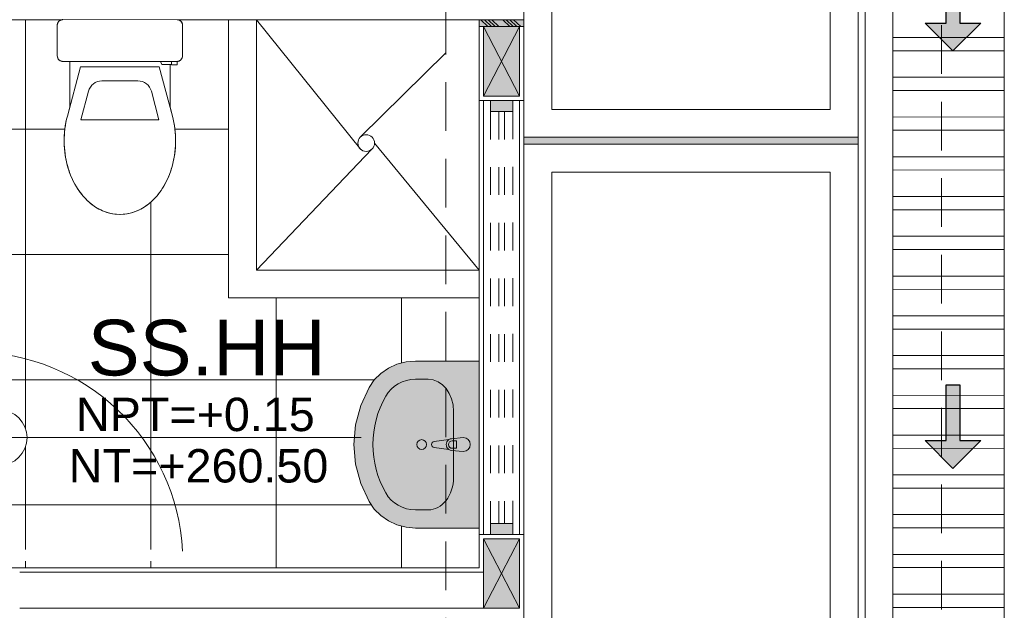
# Model space of a CAD drawing. Header units: millimetres. Extents: x -8931983 to 9630244, y 4 to 18563053.
# Tile 262 of 329: x 349154.7 to 349158.24, y 9282007.97 to 9282010.09. Entities that reach past the tile are written whole.
import ezdxf

# ---------------------------------------------------------------- set-up
doc = ezdxf.new("R2010")
doc.units = ezdxf.units.MM
doc.set_wipeout_variables(frame=1)
for name, pattern in [('01 nivel$0$HIDDEN2', [0.1875, 0.125, -0.0625]), ('CONTINUA', [0]), ('DASHED2', [0.375, 0.25, -0.125])]:
    doc.linetypes.add(name, pattern=pattern)
for name, color, linetype, lineweight in [('.', 7, 'Continuous', 0), ('013MobiliarioBaño', 151, 'Continuous', 13), ('0_ CUNETAS', 151, 'Continuous', 5), ('0_APATAROS SANITARIOS', 40, 'Continuous', 5), ('0_PROYECCIONES 1', 1, 'DASHED2', 0), ('0_VANOS', 30, 'Continuous', 9), ('COLUMNETAS TOP', 253, 'Continuous', 0), ('CUNETAS', 5, 'Continuous', 0), ('G-ANNO-DIMS', 7, 'Continuous', 5), ('JUNTAS DE DILATACIÓN', 160, 'CONTINUA', 9), ('MURO', 133, 'Continuous', 15), ('SGE Arq-Linea fina', 255, 'Continuous', 0), ('TARRAJEO', 32, 'Continuous', 0), ('TEXTO AMBIENTES', 7, 'Continuous', 30), ('vereda', 254, 'Continuous', 5)]:
    doc.layers.add(name, color=color, linetype=linetype, lineweight=lineweight)
doc.layers.add('0_TEXTURA PISOS', color=252, linetype='Continuous', lineweight=0, true_color=0x8c8c8c)
doc.styles.add('Arial_1', font='arial.ttf', dxfattribs={"height": 0.15})

# ---------------------------------------------------------------- blocks, each defined once
blk = doc.blocks.new('*U3833')
at = {"layer": '.', "lineweight": 30}
h = blk.add_hatch(color=1, dxfattribs=at)
h.dxf.hatch_style = 1
h.paths.add_polyline_path([(-0.0249999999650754, -0.0500000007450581), (-0.0999999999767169, -0.0500000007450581), (0, -0.150000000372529), (0.1000000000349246, -0.0500000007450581), (0.0250000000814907, -0.0500000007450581), (0.0250000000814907, 0.1499999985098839), (-0.0249999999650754, 0.1499999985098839)])
at = {"layer": '0_ CUNETAS', "color": 1, "lineweight": 30}
blk.add_lwpolyline([(-0.099999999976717, -0.0500000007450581), (-0.0249999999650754, -0.0500000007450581), (-0.0249999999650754, 0.1499999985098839), (0.0250000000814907, 0.1499999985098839), (0.0250000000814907, -0.0500000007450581), (0.1000000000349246, -0.0500000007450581), (0, -0.150000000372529)], close=True, dxfattribs=at)
blk = doc.blocks.new('*U3824')
at = {"layer": '0_ CUNETAS', "color": 0, "linetype": 'ByBlock', "lineweight": -2, "transparency": 16777216}
for p in [(1.3e-15, 21), (1.2e-15, 19.5)]:
    blk.add_blockref('*U3833', p, dxfattribs=at)
blk = doc.blocks.new('red drenaje')
at = {"layer": '0_ CUNETAS', "lineweight": 0}
h = blk.add_hatch(dxfattribs=at)
h.set_pattern_fill('ANSI32', color=256, scale=0.015, angle=135)
h.set_pattern_definition([(180, (7.304970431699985, 111.0331056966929), (0, -0.142875), []), (180, (7.257345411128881, 111.080730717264), (0, -0.142875), [])])
h.paths.add_polyline_path([(7.204970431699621, 110.9230318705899), (6.804970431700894, 110.9230318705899), (6.804970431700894, 73.49303185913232), (7.204970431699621, 73.49303185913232)])
for p, q in [((6.704970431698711, 111.0230318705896), (6.70497043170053, 73.49303185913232, -8.3450686e-09)), ((6.804970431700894, 110.9230318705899), (6.804970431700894, 73.90310567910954)), ((7.204970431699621, 110.9230318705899), (7.204970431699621, 73.90310567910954))]:
    blk.add_line(p, q, dxfattribs=at)
blk.add_lwpolyline([(6.804970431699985, 110.9230318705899), (7.204970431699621, 110.9230318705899), (7.204970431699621, 73.49303185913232), (6.804970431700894, 73.49303185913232), (6.804970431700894, 110.9230318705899)], dxfattribs=at)
blk.add_blockref('*U3824', (7.020700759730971, 71.13073732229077), dxfattribs=at)
blk = doc.blocks.new('C-4-flat-1-flat-1')
at = {"lineweight": 0}
blk.add_wipeout([(-0.43628214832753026, -0.4729520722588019), (-0.4363811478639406, -0.0629520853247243), (-0.4362609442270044, -0.060757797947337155), (-0.4357956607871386, -0.058143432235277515), (-0.43541534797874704, -0.05667769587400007), (-0.4343496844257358, -0.0541647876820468), (-0.4336601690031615, -0.052875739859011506), (-0.431631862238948, -0.05000833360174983), (-0.43052669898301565, -0.048808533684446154), (-0.4295311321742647, -0.04787814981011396), (-0.4275657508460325, -0.0463670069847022), (-0.42586503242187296, -0.04533885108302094), (-0.42476948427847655, -0.044791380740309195), (-0.42285110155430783, -0.044022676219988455), (-0.4205272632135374, -0.04338173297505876), (-0.41638597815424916, -0.04294725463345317), (-0.30638598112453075, -0.04292069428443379), (-0.3051001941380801, -0.04296175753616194), (-0.3032864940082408, -0.04316156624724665), (-0.3012231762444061, -0.043597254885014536), (-0.29925233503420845, -0.04423433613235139), (-0.2975451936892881, -0.04497840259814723), (-0.2955900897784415, -0.04608166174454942), (-0.29405094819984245, -0.047173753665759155), (-0.292675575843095, -0.04835507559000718), (-0.29171337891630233, -0.04932449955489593), (-0.2905299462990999, -0.050724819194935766), (-0.28954541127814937, -0.05212449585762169), (-0.2890509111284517, -0.0529375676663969), (-0.2879564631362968, -0.055140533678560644), (-0.28743738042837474, -0.0565071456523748), (-0.2870195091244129, -0.05790802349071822), (-0.2865118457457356, -0.060637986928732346), (-0.2863751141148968, -0.08791586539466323), (-0.12195374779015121, -0.08787616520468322), (-0.11705966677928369, -0.08656604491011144), (-0.10590800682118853, -0.08358080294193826), (-0.09557122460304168, -0.08081369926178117), (-0.08624783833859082, -0.07835112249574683), (-0.07438328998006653, -0.07557322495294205), (-0.062352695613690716, -0.07320060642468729), (-0.04838376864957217, -0.07099474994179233), (-0.04125851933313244, -0.07008577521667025), (-0.023101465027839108, -0.06846964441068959), (-0.012396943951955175, -0.06796168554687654), (-0.004792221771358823, -0.06780211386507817), (0.009015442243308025, -0.06793906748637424), (0.016149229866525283, -0.06822559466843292), (0.023826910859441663, -0.06869869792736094), (0.03891084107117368, -0.07013299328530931), (0.04617154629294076, -0.07106214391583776), (0.0612078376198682, -0.07348663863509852), (0.06957008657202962, -0.07513125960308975), (0.0836711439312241, -0.0783946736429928), (0.09481034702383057, -0.08141794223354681), (0.1018432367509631, -0.08354416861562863), (0.11003148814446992, -0.08626682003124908), (0.11603840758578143, -0.08843650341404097), (0.13488710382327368, -0.09623510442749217), (0.16399015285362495, -0.11147084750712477), (0.17588374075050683, -0.11904348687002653), (0.19005486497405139, -0.12944593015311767), (0.20163336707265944, -0.13923189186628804), (0.2135162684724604, -0.15070705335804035), (0.22422333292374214, -0.16280505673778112), (0.22427293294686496, -0.16276453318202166), (0.2407425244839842, -0.1864193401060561), (0.24207106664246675, -0.1887637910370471), (0.251172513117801, -0.20711007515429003), (0.2532847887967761, -0.2123656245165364), (0.2597313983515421, -0.23332062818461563), (0.2618929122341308, -0.24449410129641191), (0.2636426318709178, -0.2649477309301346), (0.2636426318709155, -0.2649477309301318), (0.2622135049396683, -0.2889512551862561), (0.2602522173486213, -0.30007065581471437), (0.25471231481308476, -0.31953177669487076), (0.2485066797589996, -0.33445459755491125), (0.24547392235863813, -0.34062660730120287), (0.24078181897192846, -0.349157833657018), (0.23375754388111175, -0.3602085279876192), (0.2242740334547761, -0.3727800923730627), (0.21357281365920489, -0.38488326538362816), (0.19887536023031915, -0.3988786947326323), (0.1858408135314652, -0.4094722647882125), (0.17724328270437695, -0.4156836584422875), (0.15942911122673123, -0.42683035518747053), (0.13496996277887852, -0.43939317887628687), (0.12140261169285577, -0.44516824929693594), (0.09805190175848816, -0.4532997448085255), (0.06300054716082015, -0.461859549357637), (0.02392522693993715, -0.46698305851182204), (-0.0013956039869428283, -0.4679093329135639), (-0.03204271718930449, -0.466559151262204), (-0.05781654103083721, -0.46329188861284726), (-0.0909129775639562, -0.45614631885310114), (-0.1058190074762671, -0.4521637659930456), (-0.1218668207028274, -0.447876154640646), (-0.2753402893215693, -0.4479132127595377), (-0.27533889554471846, -0.4536924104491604), (-0.2740581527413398, -0.4536921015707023), (-0.27405351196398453, -0.472912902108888), (-0.2862821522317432, -0.4729206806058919), (-0.2863232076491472, -0.4742015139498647), (-0.28652283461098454, -0.4760141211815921), (-0.28686760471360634, -0.47772436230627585), (-0.287247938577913, -0.4790606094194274), (-0.2883136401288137, -0.481703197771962), (-0.289003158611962, -0.4829922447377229), (-0.2899542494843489, -0.4844705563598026), (-0.2921366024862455, -0.48705940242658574), (-0.2931849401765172, -0.4880356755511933), (-0.2958803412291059, -0.49000290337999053), (-0.29835498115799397, -0.4912825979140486), (-0.3008815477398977, -0.49217771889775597), (-0.30300033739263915, -0.4926495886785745), (-0.30627732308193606, -0.4929206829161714), (-0.41627731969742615, -0.49294724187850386), (-0.4201091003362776, -0.49257768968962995), (-0.4214401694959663, -0.4922706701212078), (-0.42378604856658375, -0.49148616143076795), (-0.4250035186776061, -0.4909455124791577), (-0.426845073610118, -0.4899303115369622), (-0.4287049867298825, -0.4886212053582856), (-0.4304208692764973, -0.48709279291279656), (-0.4318377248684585, -0.48551800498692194), (-0.4330616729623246, -0.4838306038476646), (-0.43395249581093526, -0.48231521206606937), (-0.43522590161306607, -0.47936084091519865), (-0.4359450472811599, -0.47660380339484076)], dxfattribs=at).dxf.layer = '013MobiliarioBaño'
at = {"layer": '013MobiliarioBaño', "lineweight": 0}
for p, q in [((-0.4363811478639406, -0.0629520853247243), (-0.4362821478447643, -0.4729520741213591)), ((-0.3063859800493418, -0.0429206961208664), (-0.4163859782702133, -0.0429472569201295)), ((-0.2863751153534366, -0.0879158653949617), (-0.2863811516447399, -0.0629158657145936)), ((-0.1219537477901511, -0.0878761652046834), (-0.2863751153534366, -0.0879158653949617)), ((-0.2663657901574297, -0.1265345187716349), (-0.0898622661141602, -0.0792854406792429)), ((-0.0898622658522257, -0.0792854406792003), (-0.1219537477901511, -0.0878761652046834)), ((-0.266331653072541, -0.2679110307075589), (-0.2663657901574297, -0.1265345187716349)), ((-0.1792767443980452, -0.1549817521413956), (-0.0769327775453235, -0.1275848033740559)), ((-0.0768650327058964, -0.4081457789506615), (-0.0769327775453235, -0.1275848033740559)), ((-0.2163316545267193, -0.2678989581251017), (-0.2163472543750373, -0.2032931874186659)), ((-0.266331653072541, -0.2679110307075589), (-0.2662975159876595, -0.4092875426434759)), ((-0.2163316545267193, -0.2678989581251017), (-0.216316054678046, -0.3325047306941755)), ((-0.1792222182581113, -0.3807982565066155), (-0.0768650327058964, -0.4081457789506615)), ((-0.2753474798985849, -0.4181339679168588), (-0.2862965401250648, -0.41333141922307)), ((-0.2753388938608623, -0.4536924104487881), (-0.2753474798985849, -0.4181339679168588)), ((-0.2662975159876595, -0.4092875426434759), (-0.0897711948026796, -0.4564513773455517)), ((-0.2740581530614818, -0.4536921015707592), (-0.2862867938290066, -0.4536950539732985)), ((-0.2753402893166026, -0.4479132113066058), (-0.1218668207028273, -0.447876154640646)), ((-0.2753402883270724, -0.4479132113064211), (-0.1218668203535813, -0.4478761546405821)), ((-0.2753388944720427, -0.4536924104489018), (-0.2753402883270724, -0.4479132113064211)), ((-0.2740581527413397, -0.4536921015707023), (-0.2753388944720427, -0.4536924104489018)), ((-0.2740535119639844, -0.4729129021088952), (-0.2740581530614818, -0.4536921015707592)), ((-0.2740535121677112, -0.4729129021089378), (-0.2740581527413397, -0.4536921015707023)), ((-0.1218668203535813, -0.4478761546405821), (-0.0897711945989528, -0.456451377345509)), ((-0.4162773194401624, -0.4929472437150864), (-0.306277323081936, -0.4929206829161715)), ((-0.286282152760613, -0.4729158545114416), (-0.2740535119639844, -0.4729129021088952)), ((-0.2862821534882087, -0.4729158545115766), (-0.2740535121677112, -0.4729129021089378))]:
    blk.add_line(p, q, dxfattribs=at)
at = {"layer": '013MobiliarioBaño', "lineweight": 0, "flags": 128}
blk.add_lwpolyline([(-0.4163859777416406, -0.042947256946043), (-0.3063859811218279, -0.0429206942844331, -0.0160843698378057), (-0.3051001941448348, -0.0429617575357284, -0.0986962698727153), (-0.2975451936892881, -0.0449784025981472, -0.0824966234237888), (-0.2922186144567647, -0.0487989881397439, -0.0521878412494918), (-0.2896015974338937, -0.0520373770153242, -0.0439883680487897), (-0.2879564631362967, -0.0551405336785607, -0.0365715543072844), (-0.2870195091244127, -0.0579080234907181, -0.0347512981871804), (-0.2865118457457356, -0.0606379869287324, -0.0218207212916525), (-0.2863885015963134, -0.0623784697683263, -0.0067182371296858), (-0.2863811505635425, -0.0629158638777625), (-0.286282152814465, -0.4729158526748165, -0.0160830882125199), (-0.2863232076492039, -0.4742015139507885, -0.0228063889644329), (-0.28652283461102, -0.4760141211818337, -0.0218183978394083), (-0.2868676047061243, -0.4777243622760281, -0.0347540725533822), (-0.287720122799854, -0.4803672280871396, -0.0365716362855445), (-0.2890031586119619, -0.4829922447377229, -0.0439884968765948), (-0.2910314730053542, -0.4858596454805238, -0.0521855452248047), (-0.2940408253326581, -0.4887368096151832, -0.082496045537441), (-0.2998120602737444, -0.4918452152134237, -0.0824837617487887), (-0.3062773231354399, -0.4929206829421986), (-0.4162773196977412, -0.492947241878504, -0.0160821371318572), (-0.4175630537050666, -0.4929061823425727, -0.0986987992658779), (-0.4251182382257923, -0.4908894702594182, -0.0824964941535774), (-0.4304447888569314, -0.4870688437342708, -0.0521851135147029), (-0.4330616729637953, -0.4838306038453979, -0.0439886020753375), (-0.4347068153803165, -0.4807274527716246, -0.0365715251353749), (-0.4356437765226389, -0.4779599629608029, -0.0347517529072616), (-0.436151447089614, -0.4752300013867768, -0.0218210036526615), (-0.4362747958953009, -0.473489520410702, -0.0067191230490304), (-0.4362821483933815, -0.4729520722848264), (-0.4363811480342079, -0.0629520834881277, -0.016084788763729), (-0.4363400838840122, -0.0616662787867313, -0.022803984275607), (-0.4361404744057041, -0.0598538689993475, -0.0218208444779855), (-0.4357956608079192, -0.0581434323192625, -0.0347516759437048), (-0.434943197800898, -0.0555007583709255, -0.0365719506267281), (-0.4336601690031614, -0.0528757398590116, -0.0439887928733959), (-0.4316318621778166, -0.0500083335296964, -0.0521852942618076), (-0.428622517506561, -0.0471311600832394, -0.0824986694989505), (-0.4228511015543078, -0.0440226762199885, -0.0824812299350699), (-0.4163859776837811, -0.0429472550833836)], format="xyb", dxfattribs=at)
at = {"layer": '013MobiliarioBaño', "lineweight": 0}
for points in [[(-0.0898622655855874, -0.0792854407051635, -0.1383247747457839), (0.0979623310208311, -0.0823463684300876, -0.0674308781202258), (0.1696130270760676, -0.1149553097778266, -0.0791594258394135), (0.2242233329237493, -0.1628050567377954, -0.0802437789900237), (0.2532847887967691, -0.2123656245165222, -0.1964005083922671), (0.2512018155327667, -0.3284620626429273, -0.091852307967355), (0.2135728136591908, -0.3848832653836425, -0.0663496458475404), (0.1640656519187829, -0.4241433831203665, -0.0672943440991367), (0.0912710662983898, -0.4552901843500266, -0.132912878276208), (-0.0897711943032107, -0.4564513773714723)], [(-0.0897711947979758, -0.4564513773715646, 0.1383247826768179), (0.0980519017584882, -0.4532997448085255, 0.0674308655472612), (0.1696868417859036, -0.4206562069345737, 0.0791594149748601), (0.2242740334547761, -0.3727800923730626, 0.0802437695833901), (0.2533115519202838, -0.3232054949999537, 0.1964005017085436), (0.2511725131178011, -0.2071100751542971, 0.0918523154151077), (0.2135162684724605, -0.1507070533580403, 0.0663496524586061), (0.1639901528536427, -0.1114708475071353, 0.067294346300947), (0.0911805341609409, -0.0803592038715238, 0.132912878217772), (-0.0898622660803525, -0.0792854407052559)]]:
    blk.add_lwpolyline(points, format="xyb", dxfattribs=at)
for centre, major_axis, ratio, start_param, end_param in [((-0.4163811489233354, -0.0629472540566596), (0.0199589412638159, -0.0012808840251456), 0.9999999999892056, 1.635125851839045, 3.205922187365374), ((-0.3063811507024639, -0.0629206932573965), (0.0199589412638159, -0.0012808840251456), 0.9999999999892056, 0.0643295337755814, 1.635125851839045), ((-0.1663472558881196, -0.2032811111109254), (0.0498973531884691, -0.003202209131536), 0.9999999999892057, 1.896446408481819, 3.205922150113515), ((-0.1663160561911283, -0.3324926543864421), (0.0498973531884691, -0.003202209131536), 0.9999999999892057, -3.07726315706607, -1.767787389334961), ((-0.416282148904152, -0.4729472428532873), (0.0199589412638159, -0.0012808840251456), 0.9999999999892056, -3.077263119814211, -1.506466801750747), ((-0.3062821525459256, -0.4729206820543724), (0.0199589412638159, -0.0012808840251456), 0.9999999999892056, -1.506466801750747, 0.0643295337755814)]:
    blk.add_ellipse(centre, major_axis=major_axis, ratio=ratio, start_param=start_param, end_param=end_param, dxfattribs=at)
blk = doc.blocks.new('Lavabo 22')
at = {"layer": '013MobiliarioBaño', "linetype": 'Continuous', "true_color": 0xffffff}
for points in [[(-0.2999999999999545, 0), (-0.2999999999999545, -0.2290909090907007), (-0.2971051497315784, -0.2628129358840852), (-0.2885131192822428, -0.295457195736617), (-0.2744985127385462, -0.325980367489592), (-0.255509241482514, -0.3534069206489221), (-0.2321522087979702, -0.3768602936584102), (-0.2051739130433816, -0.3955909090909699), (-0.1399820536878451, -0.4255322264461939), (-0.0709614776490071, -0.4438309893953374), (0, -0.4499866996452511), (0.0709614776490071, -0.4438309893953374), (0.1399820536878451, -0.4255322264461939), (0.2051739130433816, -0.3955909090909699), (0.2321522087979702, -0.3768602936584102), (0.255509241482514, -0.3534069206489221), (0.2744985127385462, -0.325980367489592), (0.2885131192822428, -0.295457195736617), (0.2971051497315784, -0.2628129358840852), (0.2999999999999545, -0.2290909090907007), (0.2999999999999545, 0)], [(-0.025000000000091, -0.0573181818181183), (-0.0209999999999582, -0.0992709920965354, 0.1210195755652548), (-0.0177297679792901, -0.1087844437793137), (-0.0110999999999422, -0.1617181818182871, 0.8825662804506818), (0.0110999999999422, -0.1617181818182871), (0.0177297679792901, -0.1087844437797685, 0.1210195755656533), (0.0209999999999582, -0.0992709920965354), (0.025000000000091, -0.0573181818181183, 0.9999999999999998)]]:
    blk.add_hatch(color=7, dxfattribs=at).paths.add_polyline_path(points)
at = {"layer": '013MobiliarioBaño', "linetype": 'Continuous'}
for p, q in [((-0.2999999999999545, 0), (-0.2999999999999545, -0.2290909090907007)), ((0.2999999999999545, 0), (-0.2999999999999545, 0)), ((0.2999999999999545, -0.2290909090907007), (0.2999999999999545, 0)), ((-0.025000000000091, -0.0573181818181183), (-0.0209999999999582, -0.0992709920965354)), ((0.0209999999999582, -0.0992709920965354), (0.025000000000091, -0.0573181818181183)), ((0.1188260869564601, -0.0923181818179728), (-0.1188260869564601, -0.0923181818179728)), ((-0.0135999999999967, -0.0970991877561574), (-0.0135999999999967, -0.0822285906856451)), ((-0.0135999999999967, -0.0822285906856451), (0.0135999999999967, -0.0822285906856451)), ((0.0135999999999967, -0.0822285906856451), (0.0135999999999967, -0.0970991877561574)), ((-0.0177297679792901, -0.1087844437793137), (-0.0110999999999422, -0.1617181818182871)), ((0.0110999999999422, -0.1617181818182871), (0.0177297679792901, -0.1087844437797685)), ((-0.2347826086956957, -0.1832727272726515), (-0.2347826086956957, -0.2290909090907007)), ((0.2347826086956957, -0.1832727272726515), (0.2347826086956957, -0.2290909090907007)), ((-0.2999999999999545, -0.2290909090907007), (-0.2971051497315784, -0.2628129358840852)), ((0.2971051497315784, -0.2628129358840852), (0.2999999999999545, -0.2290909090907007)), ((-0.2971051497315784, -0.2628129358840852), (-0.2885131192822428, -0.295457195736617)), ((0.2885131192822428, -0.295457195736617), (0.2971051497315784, -0.2628129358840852)), ((-0.2885131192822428, -0.295457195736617), (-0.2744985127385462, -0.325980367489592)), ((0.2744985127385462, -0.325980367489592), (0.2885131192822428, -0.295457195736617)), ((-0.2744985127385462, -0.325980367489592), (-0.255509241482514, -0.3534069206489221)), ((-0.255509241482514, -0.3534069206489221), (-0.2321522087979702, -0.3768602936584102)), ((0.2321522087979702, -0.3768602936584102), (0.255509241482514, -0.3534069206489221)), ((0.255509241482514, -0.3534069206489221), (0.2744985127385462, -0.325980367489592)), ((-0.2321522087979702, -0.3768602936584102), (-0.2051739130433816, -0.3955909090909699)), ((0.2051739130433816, -0.3955909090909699), (0.2321522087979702, -0.3768602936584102)), ((-0.2051739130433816, -0.3955909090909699), (-0.1399820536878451, -0.4255322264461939)), ((0.1399820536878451, -0.4255322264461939), (0.2051739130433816, -0.3955909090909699)), ((-0.1399820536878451, -0.4255322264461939), (-0.0709614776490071, -0.4438309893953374)), ((-0.0709614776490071, -0.4438309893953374), (0, -0.4499866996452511)), ((0, -0.4499866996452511), (0.0709614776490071, -0.4438309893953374)), ((0.0709614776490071, -0.4438309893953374), (0.1399820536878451, -0.4255322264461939))]:
    blk.add_line(p, q, dxfattribs=at)
blk.add_circle((0, -0.2071350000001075), 0.0175, dxfattribs=at)
for centre, radius, start, end in [((0, -0.0573181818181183), 0.025, 0, 180), ((0, -0.0973710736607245), 0.0210857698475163, 185.1696071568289, 212.7710253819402), ((0, -0.0970991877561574), 0.0136, 180, 0), ((0, -0.0973710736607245), 0.0210857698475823, 327.2289746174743, 354.8303928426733), ((0, -0.0973710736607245), 0.0210857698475, 212.7710253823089, 327.2289746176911), ((0, -0.1603279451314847), 0.0111867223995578, 187.1389247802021, 352.8610752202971)]:
    blk.add_arc(centre, radius, start, end, dxfattribs=at)
for centre, major_axis, ratio, start_param, end_param in [((-0.118695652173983, -0.1832727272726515), (0.1160659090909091, 0), 0.7836456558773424, 1.570796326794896, 3.141592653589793), ((0.118695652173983, -0.1832727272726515), (0.1160659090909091, 0), 0.7836456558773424, 0, 1.570796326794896), ((-0.1188521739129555, -0.2290909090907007), (0, 0.1211999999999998), 0.9565217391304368, 1.570796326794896, 2.644617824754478), ((0.1188521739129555, -0.2290909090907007), (0, 0.1211999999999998), 0.9565217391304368, 3.638567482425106, 4.712388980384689), ((0, 0), (0, 0.3818181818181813), 0.9565217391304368, 2.644617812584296, 3.638567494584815)]:
    blk.add_ellipse(centre, major_axis=major_axis, ratio=ratio, start_param=start_param, end_param=end_param, dxfattribs=at)
blk = doc.blocks.new('columnas 2do bloque')
at = {"layer": 'TARRAJEO', "elevation": 9.119958e-10}
blk.add_lwpolyline([(-0.279999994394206, -17.73000000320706), (-0.2799999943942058, -17.30000000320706), (5.6057942e-09, -17.30000000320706), (5.605794e-09, -17.73000000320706)], close=True, dxfattribs=at)
blk = doc.blocks.new('*U1052')
at = {"linetype": 'Continuous', "true_color": 0xbebebe}
for points in [[(3032.131410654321, 1351.188780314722), (3032.131410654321, 1351.268780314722), (3032.171410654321, 1351.268780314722), (3032.171410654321, 1351.188780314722)], [(3033.651410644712, 1351.188780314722), (3033.651410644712, 1351.268780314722), (3033.691410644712, 1351.268780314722), (3033.691410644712, 1351.188780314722)]]:
    blk.add_hatch(color=9, dxfattribs=at).paths.add_polyline_path(points)
at = {"layer": '0_VANOS', "linetype": 'Continuous'}
for p, q in [((3032.131410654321, 1351.268780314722), (3032.171410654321, 1351.268780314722)), ((3032.131410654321, 1351.268780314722), (3032.131410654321, 1351.188780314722)), ((3032.171410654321, 1351.268780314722), (3032.171410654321, 1351.188780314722)), ((3033.651410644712, 1351.188780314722), (3033.651410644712, 1351.268780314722)), ((3033.651410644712, 1351.268780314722), (3033.691410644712, 1351.268780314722)), ((3033.691410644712, 1351.268780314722), (3033.691410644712, 1351.188780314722)), ((3032.171410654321, 1351.188780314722), (3032.131410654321, 1351.188780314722)), ((3033.691410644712, 1351.188780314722), (3033.651410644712, 1351.188780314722))]:
    blk.add_line(p, q, dxfattribs=at)
at = {"layer": '0_VANOS', "linetype": '01 nivel$0$HIDDEN2', "ltscale": 0.5}
for p, q in [((3032.170780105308, 1351.268780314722), (3033.6507800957, 1351.268780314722)), ((3032.171410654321, 1351.238780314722), (3033.651410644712, 1351.238780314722)), ((3032.171410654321, 1351.218780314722), (3033.651410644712, 1351.218780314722)), ((3032.171410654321, 1351.188780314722), (3033.651410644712, 1351.188780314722))]:
    blk.add_line(p, q, dxfattribs=at)
at = {"layer": '0_VANOS', "linetype": '01 nivel$0$HIDDEN2'}
blk.add_line((3033.651410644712, 1351.268780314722), (3033.691410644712, 1351.268780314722), dxfattribs=at)
blk = doc.blocks.new('*U995')
at = {"lineweight": 0}
for points in [[(0, -0.04999999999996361), (0.040000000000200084, -0.04999999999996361), (0.040000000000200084, 0.010000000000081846), (0.025000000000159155, 0.010000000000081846), (0.025000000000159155, 0.050000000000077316), (0, 0.050000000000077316)], [(0.8000000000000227, -0.050000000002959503), (0.7599999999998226, -0.050000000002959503), (0.7599999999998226, 0.009999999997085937), (0.7749999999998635, 0.009999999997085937), (0.7749999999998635, 0.04999999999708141), (0.8000000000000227, 0.04999999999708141)]]:
    blk.add_wipeout(points, dxfattribs=at)
blk.add_wipeout([(0.024999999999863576, 0.049999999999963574), (0.025000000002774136, 0.8000000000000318), (0.06500000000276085, 0.8000000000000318), (0.06499999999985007, 0.049999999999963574)], dxfattribs=at)
blk.add_arc((0.0219512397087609, 0.0479251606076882), 0.7530516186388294, 0.1578639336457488, 87.08142791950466, dxfattribs=at)
blk = doc.blocks.new('Cotas de elevación - M_Cota de elevación - Destino rellenado-517392-Nivel 1')
at = {"layer": 'G-ANNO-DIMS'}
for p, q in [((0, -0.0015), (0, 0.0015)), ((-0.0015, 0), (0.013, 0))]:
    blk.add_line(p, q, dxfattribs=at)
blk.add_circle((0, 0), 0.001, dxfattribs=at)
blk = doc.blocks.new('BLOQUE EDF 07 PG')
at = {"layer": '.', "true_color": 0xadddf7, "transparency": 33554572}
h = blk.add_hatch(color=141, dxfattribs=at)
h.dxf.hatch_style = 1
h.paths.add_polyline_path([(-0.1599999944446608, -17.73000000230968), (-0.1599999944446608, -17.75500000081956), (5.5879354e-09, -17.75500000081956), (5.5879354e-09, -17.73000000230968)])
at = {"layer": '0_TEXTURA PISOS'}
h = blk.add_hatch(dxfattribs=at)
h.set_pattern_fill('_USER', color=256, scale=0.45, angle=180, style=0, double=1, pattern_type=0)
h.set_pattern_definition([(180, (-2.075000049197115, -19.69999999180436), (-1e-16, -0.45), []), (270, (-2.075000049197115, -19.69999999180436), (0.45, -1e-16), [])])
edge = h.paths.add_edge_path()
edge.add_line((-1.630217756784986, -18.04432846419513), (-1.630178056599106, -17.87990710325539))
edge.add_line((-1.630178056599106, -17.87990710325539), (-1.657314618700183, -17.87990055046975))
edge.add_ellipse((-1.655173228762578, -17.8599010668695), major_axis=(0.0141421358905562, 0.0141421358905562), ratio=0.9999999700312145, start_angle=210.4850754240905, end_angle=218.4462667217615)
edge.add_ellipse((-1.655173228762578, -17.8599010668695), major_axis=(0.0141421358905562, 0.0141421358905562), ratio=0.9999999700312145, start_angle=195.0558263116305, end_angle=206.2962432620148)
edge.add_line((-1.666331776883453, -17.87662893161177), (-1.667369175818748, -17.87575221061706))
edge.add_ellipse((-1.655173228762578, -17.8599010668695), major_axis=(0.0141421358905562, 0.0141421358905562), ratio=0.9999999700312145, start_angle=182.1713106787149, end_angle=187.4254755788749, ccw=False)
edge.add_ellipse((-1.655173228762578, -17.8599010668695), major_axis=(0.0141421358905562, 0.0141421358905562), ratio=0.9999999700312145, start_angle=143.9013098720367, end_angle=173.0617791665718)
edge.add_line((-1.670920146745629, -17.87223130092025), (-1.673172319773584, -17.86905719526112))
edge.add_ellipse((-1.655173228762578, -17.8599010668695), major_axis=(0.0141421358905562, 0.0141421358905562), ratio=0.9999999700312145, start_angle=143.9013098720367, end_angle=173.0617791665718)
edge.add_line((-1.67356418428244, -17.8677076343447), (-1.674288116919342, -17.86604668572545))
edge.add_line((-1.674288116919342, -17.86604668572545), (-1.675099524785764, -17.86220405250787))
edge.add_line((-1.675099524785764, -17.86220405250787), (-1.67517322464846, -17.85989633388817))
edge.add_ellipse((-1.655173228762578, -17.8599010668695), major_axis=(0.0141421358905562, 0.0141421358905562), ratio=0.9999999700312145, start_angle=134.9861688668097, end_angle=143.9013098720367, ccw=False)
edge.add_line((-1.675173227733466, -17.85989625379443), (-1.675146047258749, -17.74732797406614))
edge.add_line((-1.675146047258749, -17.74732797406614), (-1.673646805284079, -17.74189224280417))
edge.add_line((-1.673646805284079, -17.74189224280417), (-1.671130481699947, -17.73772988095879))
edge.add_line((-1.671130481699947, -17.73772988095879), (-1.668578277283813, -17.73499886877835))
edge.add_line((-1.668578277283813, -17.73499886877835), (-1.664713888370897, -17.73226532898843))
edge.add_line((-1.664713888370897, -17.73226532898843), (-1.659372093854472, -17.73000000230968))
edge.add_line((-1.659372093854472, -17.73000000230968), (-1.915000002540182, -17.73000000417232))
edge.add_line((-1.915000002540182, -17.73000000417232), (-1.915000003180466, -18.8999999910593))
edge.add_line((-1.915000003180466, -18.8999999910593), (-1.97496974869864, -18.8999999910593))
edge.add_line((-1.97496974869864, -18.8999999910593), (-1.97496974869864, -18.92499999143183))
edge.add_arc((-1.977044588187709, -19.67804875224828), 0.7530516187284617, 36.329207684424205, 89.84213605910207, ccw=False)
edge.add_line((-1.370366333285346, -19.23192294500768), (-0.6078344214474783, -19.23192294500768))
edge.add_line((-0.6078344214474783, -19.23192294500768), (-0.6038318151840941, -19.18577532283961))
edge.add_line((-0.6038318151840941, -19.18577532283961), (-0.5855339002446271, -19.11675452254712))
edge.add_line((-0.5855339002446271, -19.11675452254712), (-0.5555933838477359, -19.05156229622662))
edge.add_line((-0.5555933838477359, -19.05156229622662), (-0.5368630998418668, -19.02458376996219))
edge.add_line((-0.5368630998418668, -19.02458376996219), (-0.5134100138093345, -19.00122644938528))
edge.add_line((-0.5134100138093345, -19.00122644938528), (-0.48598369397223, -18.98223683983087))
edge.add_line((-0.48598369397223, -18.98223683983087), (-0.4554606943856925, -18.96822185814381))
edge.add_line((-0.4554606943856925, -18.96822185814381), (-0.4228165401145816, -18.95962942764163))
edge.add_line((-0.4228165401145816, -18.95962942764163), (-0.3890945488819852, -18.95673416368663))
edge.add_line((-0.3890945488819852, -18.95673416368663), (-0.2799999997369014, -18.95673282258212))
edge.add_line((-0.2799999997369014, -18.95673282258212), (-0.2799999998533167, -18.72999999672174))
edge.add_line((-0.2799999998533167, -18.72999999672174), (-1.05999999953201, -18.72999999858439))
edge.add_line((-1.05999999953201, -18.72999999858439), (-1.060000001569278, -17.72999999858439))
edge.add_line((-1.060000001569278, -17.72999999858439), (-1.242782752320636, -17.73000000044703))
edge.add_line((-1.242782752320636, -17.73000000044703), (-1.238733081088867, -17.73105631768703))
edge.add_line((-1.238733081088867, -17.73105631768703), (-1.235070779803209, -17.73263485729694))
edge.add_line((-1.235070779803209, -17.73263485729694), (-1.231692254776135, -17.73508545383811))
edge.add_line((-1.231692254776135, -17.73508545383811), (-1.228728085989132, -17.73841319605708))
edge.add_line((-1.228728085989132, -17.73841319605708), (-1.226809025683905, -17.74189433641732))
edge.add_line((-1.226809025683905, -17.74189433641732), (-1.225572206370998, -17.7455927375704))
edge.add_line((-1.225572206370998, -17.7455927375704), (-1.225146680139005, -17.75000489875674))
edge.add_line((-1.225146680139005, -17.75000489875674), (-1.22517373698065, -17.86206685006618))
edge.add_line((-1.22517373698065, -17.86206685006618), (-1.226227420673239, -17.86679809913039))
edge.add_line((-1.226227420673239, -17.86679809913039), (-1.228091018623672, -17.8704018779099))
edge.add_line((-1.228091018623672, -17.8704018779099), (-1.230485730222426, -17.87368299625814))
edge.add_line((-1.230485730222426, -17.87368299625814), (-1.234816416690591, -17.87733369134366))
edge.add_line((-1.234816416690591, -17.87733369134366), (-1.240362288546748, -17.87957023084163))
edge.add_line((-1.240362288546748, -17.87957023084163), (-1.245173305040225, -17.88010008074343))
edge.add_line((-1.245173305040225, -17.88010008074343), (-1.24518101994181, -17.89222870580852))
edge.add_line((-1.24518101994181, -17.89222870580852), (-1.264401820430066, -17.89222406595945))
edge.add_line((-1.264401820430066, -17.89222406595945), (-1.270180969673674, -17.89201451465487))
edge.add_line((-1.270180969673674, -17.89201451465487), (-1.27021776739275, -18.04441540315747))
edge.add_line((-1.27021776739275, -18.04441540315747), (-1.308806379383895, -17.89998470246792))
edge.add_line((-1.308806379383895, -17.89998470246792), (-1.450182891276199, -17.89995056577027))
edge.add_line((-1.450182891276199, -17.89995056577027), (-1.59155940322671, -17.89991642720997))
edge.add_line((-1.59155940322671, -17.89991642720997), (-1.630217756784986, -18.04432846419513))
h.paths.add_polyline_path([(-0.1600000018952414, -18.72999999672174), (-0.2799999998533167, -18.72999999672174), (-0.2799999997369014, -18.95673282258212), (-0.1600000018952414, -18.95673134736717)])
h.paths.add_polyline_path([(-0.1600000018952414, -19.55673134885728), (-0.2799999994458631, -19.55673282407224), (-0.2799999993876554, -19.69999998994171), (-0.1600000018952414, -19.69999998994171)])
h.paths.add_polyline_path([(-0.2799999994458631, -19.55673282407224), (-0.3890871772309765, -19.5567341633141), (-0.4228092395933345, -19.55383972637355), (-0.4554536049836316, -19.54524809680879), (-0.485976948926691, -19.53123386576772), (-0.5134037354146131, -19.5122449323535), (-0.5368573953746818, -19.48888818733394), (-0.5555883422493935, -19.46191012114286), (-0.5855304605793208, -19.39671863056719), (-0.6038300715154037, -19.32769827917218), (-0.609986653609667, -19.25673687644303), (-0.6078344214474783, -19.23192294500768), (-1.370366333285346, -19.23192294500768, -0.1452250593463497), (-1.225224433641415, -19.6349999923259), (-1.22496974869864, -19.6349999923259), (-1.22496974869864, -19.67499999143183), (-1.97496974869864, -19.67499999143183), (-1.97496974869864, -19.69999998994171), (-0.2799999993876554, -19.69999998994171)])
h.paths.add_polyline_path([(-1.370366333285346, -19.23192294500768), (-1.783727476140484, -19.23192294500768, -1), (-1.983727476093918, -19.23192294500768, -1), (-1.783727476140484, -19.23192294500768), (-1.370366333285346, -19.23192294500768, 0.2392881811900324), (-1.979119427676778, -18.92499999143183), (-2.014969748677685, -18.92499999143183), (-2.014969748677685, -18.93999999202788), (-2.074971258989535, -18.93999999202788), (-2.074998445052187, -19.65999999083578), (-2.014969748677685, -19.65999999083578), (-2.014969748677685, -19.67499999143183), (-1.97496974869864, -19.67499999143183), (-1.97496974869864, -19.6349999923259), (-1.225224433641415, -19.6349999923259, 0.1452250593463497)])
h.paths.add_polyline_path([(-1.676599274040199, -19.45867312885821), (-0.6845938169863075, -19.45867312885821), (-0.6845938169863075, -19.21138800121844), (-1.676599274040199, -19.21138800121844)], flags=9)
h.paths.add_polyline_path([(-1.650777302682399, -19.27405191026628), (-0.7334239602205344, -19.27405191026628), (-0.7334239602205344, -19.02676678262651), (-1.650777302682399, -19.02676678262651)], flags=9)
at = {"layer": 'COLUMNETAS TOP', "true_color": 0xc0c0c0}
for points in [[(-0.144999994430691, -17.75500000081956), (-0.144999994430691, -18.00500000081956), (-0.0149999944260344, -18.00500000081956), (-0.0149999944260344, -17.75500000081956)], [(-0.1450000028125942, -19.59499998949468), (-0.1450000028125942, -19.84499998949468), (-0.0150000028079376, -19.84499998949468), (-0.0150000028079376, -19.59499998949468)]]:
    blk.add_hatch(color=9, dxfattribs=at).paths.add_polyline_path(points)
at = {"layer": 'JUNTAS DE DILATACIÓN'}
h = blk.add_hatch(dxfattribs=at)
h.set_pattern_fill('ANSI34', color=256, scale=0.0029, angle=90.09396363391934)
h.set_pattern_definition([(135.0939636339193, (1532.981894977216, -5604.675869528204), (-0.0389999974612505, -0.0391281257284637), []), (135.0939636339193, (1532.981873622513, -5604.662848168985), (-0.0389999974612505, -0.0391281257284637), []), (135.0939636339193, (1532.98185226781, -5604.649826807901), (-0.0389999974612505, -0.0391281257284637), []), (135.0939636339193, (1532.98183091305, -5604.636805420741), (-0.0389999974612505, -0.0391281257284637), [])])
h.paths.add_polyline_path([(-0.1599999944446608, -17.73000000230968), (-0.1599999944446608, -17.75500000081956), (5.5879354e-09, -17.75500000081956), (5.5879354e-09, -17.73000000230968)])
at = {"layer": '0_PROYECCIONES 1', "ltscale": 0.7}
for points in [[(-12.32999999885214, 1.500000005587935), (1.500000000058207, 1.500000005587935), (1.500000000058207, -36.63000001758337), (-12.32999999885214, -36.63000001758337)], [(-1.16415322e-08, -0.6299999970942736), (-0.2800000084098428, -0.6299999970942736), (-0.2799999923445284, -34.50000001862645), (4.4237822e-09, -34.50000001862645)]]:
    blk.add_lwpolyline(points, close=True, dxfattribs=at)
at = {"layer": '0_PROYECCIONES 1', "ltscale": 0.7, "elevation": 3.3901415e-09}
blk.add_lwpolyline([(-0.279999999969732, -17.73000000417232), (-0.279999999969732, -17.45000000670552), (-10.5499999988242, -17.45000000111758), (-10.5499999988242, -17.72999999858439)], close=True, dxfattribs=at)
at = {"layer": 'COLUMNETAS TOP'}
for p, q in [((-0.144999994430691, -18.00500000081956, 2.5422651e-09), (-0.0149999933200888, -17.75500000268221, 2.5422651e-09)), ((-0.1449999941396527, -17.75500000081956, 2.5422651e-09), (-0.0149999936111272, -18.00500000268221, 2.5422651e-09)), ((-0.1450000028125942, -19.84499998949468, -20.5486375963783), (-0.015000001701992, -19.59499998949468, -20.5486375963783)), ((-0.1450000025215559, -19.59499998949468, -20.5486375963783), (-0.0150000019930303, -19.84499998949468, -20.5486375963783))]:
    blk.add_line(p, q, dxfattribs=at)
for points, elevation in [([(-0.144999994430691, -17.75500000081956), (-0.144999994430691, -18.00500000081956), (-0.0149999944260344, -18.00500000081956), (-0.0149999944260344, -17.75500000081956)], 2.5422651e-09), ([(-0.1450000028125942, -19.59499998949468), (-0.1450000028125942, -19.84499998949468), (-0.0150000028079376, -19.84499998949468), (-0.0150000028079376, -19.59499998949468)], -20.54863759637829)]:
    blk.add_lwpolyline(points, close=True, dxfattribs=dict(at, elevation=elevation))
at = {"layer": 'JUNTAS DE DILATACIÓN', "elevation": 2.5422651e-09}
blk.add_lwpolyline([(-0.1599999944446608, -17.73000000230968), (-0.1599999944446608, -17.75500000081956), (5.5879354e-09, -17.75500000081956), (5.5879354e-09, -17.73000000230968)], close=True, dxfattribs=at)
at = {"layer": 'MURO'}
for p, q in [((-0.1450000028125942, -19.57999999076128, -20.54863759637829), (-0.1450000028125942, -18.02000000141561, -20.54863759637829)), ((-0.0150000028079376, -19.57999999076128, -20.54863759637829), (-0.0150000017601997, -18.02000000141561, -20.54863759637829)), ((-1.809997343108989, -19.71499999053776, -20.54863759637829), (-0.1450000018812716, -19.71499999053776, -20.54863759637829)), ((-1.809997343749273, -19.84499998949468, -20.54863759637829), (-0.1450000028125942, -19.84499998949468, -20.54863759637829))]:
    blk.add_line(p, q, dxfattribs=at)
at = {"layer": 'SGE Arq-Linea fina'}
for p, q in [((-1.06000000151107, -18.72999999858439, -20.54863759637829), (-1.06000000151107, -17.72999999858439, -20.54863759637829)), ((-0.9600000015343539, -18.62999999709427, -20.54863759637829), (-0.9600000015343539, -17.72999999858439, -20.54863759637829)), ((-0.585508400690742, -18.19606528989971, 5.1771849e-09), (-0.9600000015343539, -17.72999999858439, 6.6497705e-09)), ((-0.5858388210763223, -18.15093132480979, 5.1001052e-09), (-0.2800000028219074, -17.848617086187, 4.4339217e-09)), ((-0.9600000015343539, -18.62999999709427, 6.6497705e-09), (-0.5459769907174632, -18.19577588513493, 5.1001052e-09)), ((-0.1600000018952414, -18.62999999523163, 6.6497705e-09), (-0.535907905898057, -18.17335360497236, 5.1001052e-09)), ((-0.9600000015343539, -18.62999999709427, -20.54863759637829), (-0.1599999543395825, -18.62999999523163, -20.54863759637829)), ((-1.06000000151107, -18.72999999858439, -20.54863759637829), (-0.1599999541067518, -18.72999999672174, -20.54863759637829))]:
    blk.add_line(p, q, dxfattribs=at)
blk.add_circle((-0.565907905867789, -18.17335360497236, 5.1001052e-09), 0.03, dxfattribs=at)
at = {"layer": 'TARRAJEO'}
for p, q in [((-3.374999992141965, -17.73000000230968, 3.3901415e-09), (-0.2800000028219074, -17.72999999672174, -20.54863759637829)), ((-0.1600000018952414, -19.69999998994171, -20.54863759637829), (-0.1600000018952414, -18.02000000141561, -20.54863759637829)), ((-1.8626451e-09, -19.85999999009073, -20.54863759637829), (-2.8521754e-09, -18.02000000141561, -20.54863759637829)), ((-0.1600000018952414, -19.57999999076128, -20.54863759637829), (-2.0372681e-09, -19.57999999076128, -20.54863759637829)), ((-2.07499995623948, -19.69999998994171, -20.54863759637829), (-0.1599999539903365, -19.69999998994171, -20.54863759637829))]:
    blk.add_line(p, q, dxfattribs=at)
at = {"layer": 'TARRAJEO', "elevation": 2.5422651e-09}
blk.add_lwpolyline([(-0.1599999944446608, -17.75500000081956), (-0.1599999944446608, -18.02000000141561), (5.5879354e-09, -18.02000000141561), (5.5879354e-09, -17.75500000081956)], close=True, dxfattribs=at)
at = {"rotation": 270}
blk.add_blockref('*U1052', (-1351.308780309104, 3014.111410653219, 2.5422651e-09), dxfattribs=at)
at = {"layer": '0_APATAROS SANITARIOS', "lineweight": 0, "xscale": -1, "rotation": 270.0007039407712}
blk.add_blockref('Lavabo 22', (-0.1599999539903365, -19.25673134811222, 6.6497705e-09), dxfattribs=at)
at = {"xscale": -1, "rotation": 90}
blk.add_blockref('C-4-flat-1-flat-1', (-1.718093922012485, -18.16628221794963, 6.6501116e-09), dxfattribs=at)
at = {"layer": 'MURO'}
blk.add_blockref('columnas 2do bloque', (0, 0, 1.6302693e-09), dxfattribs=at)
at = {"layer": '0_VANOS', "xscale": -1, "rotation": 270}
blk.add_blockref('*U995', (-2.024969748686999, -19.69999999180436, -20.54863759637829), dxfattribs=at)
at = {"layer": 'TEXTO AMBIENTES', "xscale": 99.99999999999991, "yscale": 99.99999999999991, "zscale": 99.99999999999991}
blk.add_blockref('Cotas de elevación - M_Cota de elevación - Destino rellenado-517392-Nivel 1', (-1.883727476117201, -19.23192294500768, 8.3450686e-09), dxfattribs=at)
at = {"layer": 'TEXTO AMBIENTES', "insert": (-2.313750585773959, -18.80846181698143, 8.3450686e-09), "char_height": 0.2, "width": 2.349898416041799, "attachment_point": 1, "style": 'Arial_1'}
blk.add_mtext('\\pxqc;SS.HH', dxfattribs=at)
at = {"layer": 'TEXTO AMBIENTES', "char_height": 0.12, "width": 0.9021418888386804, "attachment_point": 1, "line_spacing_factor": 0.9417779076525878, "style": 'Arial_1'}
for s, insert in [('NPT=+0.15', (-1.608007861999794, -19.08852667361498, 8.3450686e-09)), ('NT=+260.50', (-1.633829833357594, -19.27314789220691, 8.3450686e-09))]:
    blk.add_mtext(s, dxfattribs=dict(at, insert=insert))
blk = doc.blocks.new('JUNTA VEREDA')
at = {"layer": '.', "true_color": 0x939598}
h = blk.add_hatch(dxfattribs=at)
h.set_pattern_fill('ANGLE', color=252)
h.set_pattern_definition([(0, (0, 0), (0, 6.985), [5.08, -1.905]), (90, (0, 0), (-6.985, 4e-16), [5.08, -1.905])])
h.paths.add_polyline_path([(-0.01331989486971, 1.200000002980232), (0.0120801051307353, 1.200000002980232), (0.0120801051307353, 0), (-0.01331989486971, 0)])
h = blk.add_hatch(color=252, dxfattribs=at)
h.dxf.hatch_style = 1
h.paths.add_polyline_path([(0.0120801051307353, 1.200000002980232), (-0.01331989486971, 1.200000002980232), (-0.01331989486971, 0), (0.0120801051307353, 0)])
at = {"layer": '0_TEXTURA PISOS'}
h = blk.add_hatch(dxfattribs=at)
h.set_pattern_fill('ANGLE', color=256)
h.set_pattern_definition([(0, (-5477.766061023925, -1210.968031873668), (0, 6.985), [5.08, -1.905]), (90, (-5477.766061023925, -1210.968031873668), (-6.985, 4e-16), [5.08, -1.905])])
h.paths.add_polyline_path([(-0.01331989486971, 1.200000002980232), (0.0120801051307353, 1.200000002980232), (0.0120801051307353, 0), (-0.01331989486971, 0)])
at = {"layer": 'vereda'}
blk.add_lwpolyline([(-0.01331989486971, 1.200000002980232), (0.0120801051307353, 1.200000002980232), (0.0120801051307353, 0), (-0.01331989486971, 0)], close=True, dxfattribs=at)
blk = doc.blocks.new('VERDA EDF 07 PGG')
at = {"layer": 'vereda', "elevation": -20.54863760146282}
blk.add_lwpolyline([(-13.23003001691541, 7.4505806e-09), (-13.23003001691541, -37.53000001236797), (-3.0018039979e-05, -37.53000001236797), (-3.0018039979e-05, 7.4505806e-09)], close=True, dxfattribs=at)
at = {"layer": 'vereda'}
for points in [[(-4.8312359e-09, -19.35240004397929), (-4.8312359e-09, -16.35240004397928), (-1.200000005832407, -16.35240004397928), (-1.200000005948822, -19.35240004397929)], [(-0.1000000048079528, -19.25240004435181), (-0.1000000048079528, -16.45240004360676), (-1.10000000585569, -16.45240004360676), (-1.100000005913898, -19.25240004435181)], [(0, -22.37780005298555), (0, -19.37780005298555), (-1.200000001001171, -19.37780005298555), (-1.200000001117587, -22.37780005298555)], [(-0.099999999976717, -22.27780005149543), (-0.099999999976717, -19.47780005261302), (-1.100000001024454, -19.47780005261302), (-1.100000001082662, -22.27780005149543)]]:
    blk.add_lwpolyline(points, close=True, dxfattribs=at)
at = {"layer": 'vereda', "rotation": 90}
blk.add_blockref('JUNTA VEREDA', (1.8626451e-09, -19.36448015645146), dxfattribs=at)

msp = doc.modelspace()

# ---------------------------------------------------------------- block references
at = {"lineweight": 5}
msp.add_blockref('BLOQUE EDF 07 PG', (349156.5146963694, 9282027.82441095, -3.2605385e-09), dxfattribs=at)

# ---------------------------------------------------------------- next in the draw order: block references
msp.add_blockref('VERDA EDF 07 PGG', (349157.7146963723, 9282029.024410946, -3.2605385e-09), dxfattribs=at)
at = {"layer": 'CUNETAS', "color": 84, "lineweight": 30}
msp.add_blockref('red drenaje', (349151.0346959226, 9281918.001386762), dxfattribs=at)

doc.saveas('drawing.dxf')
